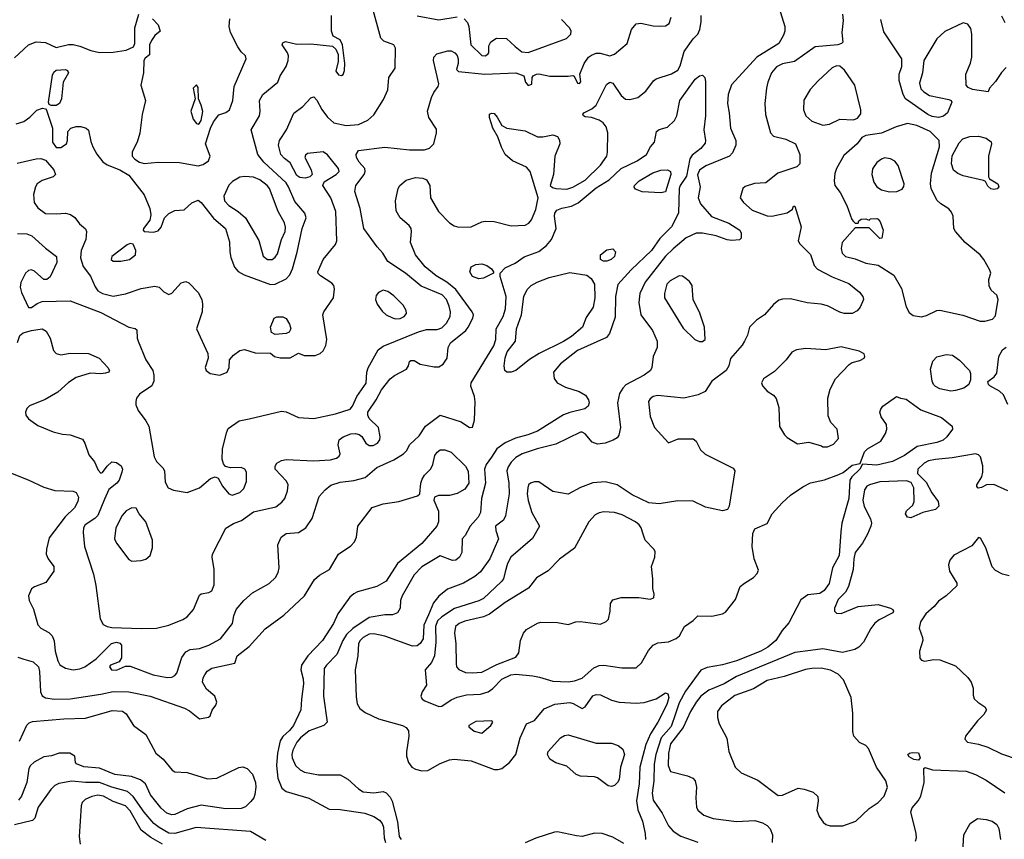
# Model space of a CAD drawing. Extents: x 1173029 to 1307123, y 522559 to 678521.
# Tile 585 of 623: x 1242798 to 1249182, y 623786 to 629099. Entities that reach past the tile are written whole.
import ezdxf

# ---------------------------------------------------------------- set-up
doc = ezdxf.new("R2010")
doc.units = 0

msp = doc.modelspace()

# ---------------------------------------------------------------- linework, layer by layer
at = {"layer": '0CON10XD'}
for points in [[(1242765, 628852.5), (1242856, 628935), (1242905.4, 628954.6), (1242965, 628952.1), (1243035, 628918.7), (1243115, 628937.7), (1243145, 628937.1), (1243187.9, 628927.9), (1243259.9, 628899.9), (1243315, 628886.2), (1243405, 628888), (1243488.6, 628901.4), (1243536.7, 628923.3), (1243544.4, 628945.6), (1243544.7, 629045.3), (1243571.4, 629135)], [(1243257.5, 627437.5), (1243287.1, 627367.1), (1243305, 627341.4), (1243334.2, 627324.2), (1243405, 627306.2), (1243485, 627321.4), (1243585.5, 627355.5), (1243675, 627371.4), (1243703.3, 627365), (1243733.3, 627335), (1243765, 627316.7), (1243785, 627326.7), (1243845, 627394.2), (1243875, 627401.4), (1243895, 627392.5), (1243955, 627330), (1243978.8, 627285), (1243983.8, 627255), (1243981.2, 627205), (1243945.5, 627095), (1244018, 626935), (1244020, 626905), (1244000, 626845), (1244008, 626825), (1244033.8, 626805), (1244095, 626795.8), (1244143.3, 626815), (1244156, 626845), (1244158.8, 626895), (1244184, 626925), (1244225, 626955.7), (1244255, 626961.4), (1244325, 626939.2), (1244425, 626937.5), (1244450, 626915), (1244486.1, 626906.1), (1244552.3, 626907.7), (1244605, 626937.5), (1244642.3, 626922.3), (1244715, 626922), (1244746.7, 626935), (1244765, 626953.3), (1244783, 626987), (1244790.6, 627025), (1244764.4, 627185), (1244770.8, 627205), (1244832, 627295), (1244840, 627355), (1244836, 627375), (1244822.1, 627392.1), (1244748.9, 627438.9), (1244733.4, 627453.4), (1244730.8, 627465), (1244766.7, 627545), (1244845, 627641.4), (1244855.5, 627665), (1244847.7, 627855), (1244816.5, 627945), (1244763.8, 628025), (1244773.1, 628046.9), (1244851.2, 628095), (1244869.2, 628115), (1244865, 628133.3), (1244811.1, 628201.1), (1244795, 628222), (1244765, 628241.4), (1244665, 628232.5), (1244650.3, 628219.7), (1244647.5, 628205), (1244688, 628125), (1244693.8, 628095), (1244680, 628080), (1244648.7, 628071.3), (1244615, 628075.5), (1244595, 628089.5), (1244552.1, 628172.1), (1244515, 628198.9), (1244491.8, 628225), (1244476.8, 628285), (1244482.1, 628315), (1244529.1, 628385), (1244576.4, 628493.6), (1244634.8, 628535.2), (1244685, 628592.5), (1244705, 628598), (1244725, 628577.5), (1244757.8, 628517.8), (1244795, 628466.2), (1244835, 628430), (1244915, 628412.2), (1244995, 628420), (1245055, 628447.8), (1245095, 628482.5), (1245157.4, 628582.6), (1245184.1, 628644.1), (1245191.2, 628725), (1245233.3, 628785), (1245233.8, 628915), (1245225, 628936), (1245160, 628960), (1245139.2, 628979.2), (1245083.5, 629185)], [(1248133.5, 629135), (1248136.7, 629093.3), (1248128.5, 629015), (1248135, 628953.3), (1248126.5, 628943.5), (1248103.4, 628936.6), (1247955, 628922.9), (1247821.3, 628828.7), (1247745, 628812.9), (1247705, 628793.8), (1247672.7, 628755), (1247649.1, 628695), (1247639.5, 628655), (1247630.5, 628555), (1247633.7, 628483.7), (1247666.2, 628365), (1247685, 628343.3), (1247765.5, 628325.5), (1247828, 628295), (1247856, 628225), (1247856.2, 628165), (1247835.9, 628144.1), (1247713.3, 628105), (1247635, 628041.2), (1247562.3, 628037.7), (1247502.3, 628017.7), (1247486.2, 628003.8), (1247469.2, 627945), (1247491.9, 627915), (1247548, 627865), (1247645, 627827.1), (1247675, 627825.7), (1247773.9, 627846.1), (1247808.3, 627871.7), (1247815, 627890), (1247825, 627890), (1247865.7, 627755.7), (1247846, 627665), (1247856.2, 627645), (1247925, 627578), (1247948.6, 627505), (1247971.5, 627481.5), (1248065, 627431.3), (1248175, 627388.5), (1248242.7, 627332.7), (1248263.8, 627305), (1248268.8, 627285), (1248248, 627235), (1248228.7, 627211.3), (1248195.5, 627194.5), (1248144.3, 627194.3), (1248115, 627202.5), (1248035, 627244.6), (1247995, 627254.6), (1247905, 627264), (1247795, 627289.5), (1247745, 627288.1), (1247719.4, 627280.6), (1247685, 627251.9), (1247627.5, 627185), (1247575, 627150.8), (1247530, 627105), (1247518, 627055), (1247498, 627015), (1247481.7, 626988.3), (1247406.4, 626903.6), (1247396, 626855), (1247378, 626825), (1247285.7, 626755), (1247241.8, 626688.2), (1247196.8, 626666.8), (1247105, 626646.7), (1246935, 626662.2), (1246905, 626656.9), (1246885, 626642), (1246874.3, 626625), (1246885, 626527.5), (1246914.4, 626455), (1247005, 626356.7), (1247068.3, 626381.7), (1247165, 626381.4), (1247185, 626366.2), (1247211.7, 626311.7), (1247243.1, 626283.1), (1247425, 626191.2), (1247433.9, 626173.9), (1247398.6, 625945), (1247386.9, 625923.1), (1247355, 625914.4), (1247245, 625940), (1247165, 625978.9), (1247065, 625980.7), (1246945, 625960), (1246878.3, 625968.3), (1246768.8, 626018.8), (1246673.1, 626083.1), (1246595, 626102.9), (1246514, 626096), (1246433.4, 626066.6), (1246355, 626023.1), (1246255, 626041.4), (1246165, 626102.5), (1246137, 626103), (1246110, 626095), (1246096.4, 626083.6), (1246092.5, 626065), (1246089.4, 626025), (1246095, 625982.5), (1246117.8, 625905), (1246169.2, 625815), (1246124, 625736), (1245982.9, 625615), (1245960.7, 625575), (1245945, 625520), (1245934.6, 625475), (1245923.1, 625456.9), (1245805, 625346.7), (1245775, 625331.3), (1245617.2, 625282.8), (1245535, 625228.8), (1245507.9, 625202.1), (1245493.2, 625165), (1245496.2, 625063.8), (1245486.8, 624975), (1245468.4, 624931.6), (1245428.1, 624885), (1245435.8, 624785), (1245407.3, 624742.7), (1245398.8, 624715), (1245408.8, 624695), (1245425, 624682.9), (1245515, 624648), (1245535, 624648.8), (1245595, 624691.2), (1245635, 624706.9), (1245695, 624721.8), (1245785, 624727.1), (1245835, 624743.3), (1245866.8, 624763.2), (1245924.5, 624825), (1245983, 624853), (1246015, 624857.4), (1246125, 624845.3), (1246168.1, 624838.1), (1246255, 624810.8), (1246355, 624807.3), (1246395, 624813.2), (1246445, 624831.8), (1246521.3, 624898.7), (1246555, 624913.8), (1246585, 624914.6), (1246702.4, 624897.6), (1246795, 624898), (1246830.6, 624929.4), (1246875, 625009.2), (1246905, 625044.4), (1246935, 625058.9), (1247005, 625065.5), (1247055, 625087.1), (1247075.7, 625105), (1247108, 625165), (1247165, 625204), (1247195, 625233.8), (1247285, 625232.5), (1247355, 625248.8), (1247375, 625259.5), (1247439.8, 625340.2), (1247468.8, 625425), (1247496.7, 625446.7), (1247556.2, 625483.8), (1247579.8, 625510.2), (1247589.3, 625530.7), (1247559.7, 625605), (1247547.5, 625685), (1247552, 625768), (1247565, 625798), (1247645.6, 625834.4), (1247678, 625895), (1247742, 625968), (1247795, 626016), (1247875, 626070), (1247925, 626096.5), (1248015.4, 626115.4), (1248109.5, 626150.5), (1248136.8, 626163.2), (1248195, 626211.8), (1248247.5, 626222.5), (1248275, 626297.1), (1248295, 626316.7), (1248382.4, 626367.6), (1248412.5, 626417.5), (1248420.5, 626445), (1248418.9, 626475), (1248384.4, 626525), (1248375.7, 626555), (1248380.8, 626575), (1248395, 626593.8), (1248483, 626657), (1248510, 626645), (1248545, 626640), (1248641.1, 626571.1), (1248775, 626521.2), (1248844.3, 626465), (1248845.8, 626445), (1248809.4, 626395), (1248785, 626373.8), (1248745, 626358), (1248617.1, 626332.9), (1248535, 626273.5), (1248458, 626235), (1248355, 626212.1), (1248262.5, 626217.5), (1248245.7, 626185), (1248193.3, 626136.7), (1248180.5, 626115), (1248173.5, 625995), (1248127.8, 625835), (1248121.6, 625778.4), (1248111.2, 625625), (1248068.4, 625545), (1248045.8, 625445), (1248015, 625398.8), (1247985, 625380.4), (1247908.9, 625371.1), (1247862.4, 625337.6), (1247785, 625190), (1247740.9, 625139.1), (1247700.5, 625075), (1247649.2, 625030.8), (1247603.7, 625006.3), (1247445, 624942.6), (1247355, 624917.1), (1247255, 624900.4), (1247215, 624881.9), (1247114.2, 624745.8), (1247075, 624670), (1247050.7, 624599.3)], [(1247719.7, 629179.7), (1247758.2, 629055), (1247758.8, 629025), (1247751.5, 628998.5), (1247720.6, 628945), (1247577.5, 628855), (1247413.1, 628676.9), (1247391.1, 628615), (1247386.9, 628555), (1247398.9, 628495), (1247406.7, 628395), (1247440.9, 628315), (1247441.5, 628285), (1247420.6, 628235), (1247400.8, 628215), (1247248, 628152), (1247205, 628122.7), (1247193.8, 628093.8), (1247210, 628015), (1247196.2, 627945), (1247212.2, 627905), (1247282.6, 627822.6), (1247395, 627779.4), (1247466.7, 627735), (1247476.1, 627716.1), (1247476.4, 627683.6), (1247465, 627671.2), (1247415, 627668), (1247385, 627672.5), (1247315, 627697.1), (1247225, 627715.6), (1247185, 627715.6), (1247119.2, 627685), (1247035, 627614.4), (1246985, 627566.2), (1246853.4, 627396.6), (1246819.6, 627325), (1246813.2, 627265), (1246824.6, 627185), (1246901.1, 627085), (1246931.4, 627015), (1246931.4, 626975), (1246906.2, 626915), (1246897.5, 626845), (1246888.6, 626825), (1246847.5, 626795), (1246728.8, 626731.2), (1246708.8, 626711.2), (1246687.5, 626675), (1246674.7, 626615), (1246693.6, 626456.4), (1246683.4, 626406.6), (1246671.5, 626388.5), (1246646.6, 626373.4), (1246593.3, 626355), (1246545, 626348.2), (1246509.8, 626359.8), (1246465.4, 626415.4), (1246445, 626425.7), (1246433.3, 626425), (1246275, 626348.2), (1246153.2, 626316.8), (1246056.1, 626283.9), (1246015, 626261.5), (1245985, 626230.5), (1245965, 626200), (1245956.8, 626175), (1245970.6, 626095), (1245971.2, 626025), (1245947.5, 625882.5), (1245935.6, 625854.4), (1245883.3, 625815), (1245885, 625787.5), (1245901.9, 625735), (1245846.1, 625603.9), (1245785, 625520.8), (1245749.8, 625490.2), (1245675, 625447.5), (1245571.7, 625408.3), (1245515, 625362.9), (1245480.3, 625319.7), (1245448.5, 625241.5)], [(1242775, 628423.5), (1242825, 628439.4), (1242865, 628467.5), (1242908.3, 628511.7), (1242945.8, 628525.8), (1242965, 628522), (1242973.1, 628513.1), (1243010.9, 628395), (1243010, 628305), (1243035, 628271.1), (1243065, 628270), (1243101.1, 628295), (1243108.6, 628315), (1243110.8, 628375), (1243130, 628395), (1243165, 628405.6), (1243195, 628405.6), (1243230, 628395), (1243245, 628383.3), (1243258.8, 628308.8), (1243272, 628275), (1243297.9, 628227.9), (1243338.3, 628178.3), (1243365, 628158), (1243446.6, 628126.6), (1243505, 628091.4), (1243605, 627963.8), (1243641.5, 627875), (1243649.1, 627835), (1243641.4, 627798.6), (1243601.2, 627745), (1243598.8, 627735), (1243605, 627726.7), (1243665, 627721.2), (1243695, 627730.5), (1243715.6, 627755), (1243738, 627815), (1243765, 627842), (1243805, 627861.2), (1243865, 627866.7), (1243915, 627911.4), (1243955, 627930), (1243975, 627913.1), (1244055, 627813.3), (1244132.2, 627745), (1244158.7, 627658.7), (1244160, 627595), (1244167.6, 627557.6), (1244191.4, 627495), (1244215, 627466), (1244253.8, 627445), (1244425, 627381.5), (1244455, 627384.5), (1244525, 627418.2), (1244548.7, 627445), (1244567.1, 627485), (1244597.4, 627592.6), (1244629.2, 627745), (1244656, 627815), (1244647.5, 627845), (1244581.1, 627921.1), (1244541.9, 628015), (1244525, 628041.3), (1244382.1, 628175), (1244341.5, 628225), (1244300, 628385), (1244353.6, 628475), (1244358.2, 628505), (1244353.1, 628575), (1244374.5, 628615), (1244472.5, 628695), (1244486.7, 628735), (1244525.5, 628795), (1244538.8, 628835), (1244540.5, 628865), (1244534.4, 628885), (1244500, 628935), (1244505, 628949.2), (1244521.7, 628958.3), (1244595, 628940), (1244685, 628942.7), (1244827, 628927), (1244848.7, 628908.7), (1244863.4, 628873.4), (1244862.4, 628827.6), (1244848, 628765), (1244865, 628742), (1244885, 628736.2), (1244895, 628743.3), (1244905, 628770), (1244905.6, 628815), (1244890.5, 628935), (1244875, 628968.8), (1244831.7, 628991.7), (1244820, 629025), (1244820, 629125)], [(1242783.2, 627713.2), (1242845, 627710.6), (1242877.7, 627697.7), (1242965, 627617.1), (1243036.9, 627565), (1243038.1, 627525), (1242995, 627431.2), (1242975, 627415.8), (1242955, 627415.7), (1242895, 627469.5), (1242875, 627478.2), (1242855, 627473.6), (1242836.2, 627455), (1242805.8, 627395), (1242802.2, 627365), (1242810.9, 627330.9), (1242855, 627233.3), (1242875, 627233.8), (1242911.1, 627258.9), (1242945, 627271.4), (1243125, 627276), (1243325, 627200.9), (1243505, 627106.2), (1243547, 627097), (1243558.3, 627088.3), (1243560, 627035), (1243566.7, 627015), (1243617.1, 626895), (1243661.4, 626825), (1243667.1, 626795), (1243667.1, 626755), (1243654.5, 626725.5), (1243575, 626671.4), (1243555.7, 626645), (1243550.6, 626625), (1243552.1, 626602.1), (1243565.8, 626565), (1243615, 626499.2), (1243635.5, 626465), (1243670, 626265), (1243685.7, 626235), (1243726, 626195), (1243738, 626175), (1243742.3, 626102.3), (1243760, 626065), (1243795, 626048.6), (1243885, 626034.5), (1243965, 626065.5), (1244035, 626125.8), (1244065, 626136.2), (1244085, 626127.5), (1244113.1, 626075), (1244154.2, 626025), (1244175, 626017.5), (1244225, 626034.2), (1244250.7, 626059.3), (1244268.9, 626105), (1244268.2, 626165), (1244257.8, 626185), (1244235, 626196.9), (1244165, 626194.3), (1244133, 626203), (1244119.7, 626219.7), (1244110.7, 626250.7), (1244113.5, 626315), (1244138.6, 626421.4), (1244150.6, 626449.4), (1244220.5, 626499.5), (1244285, 626511.5), (1244495, 626560.5), (1244525, 626556.5), (1244605, 626520.9), (1244705, 626514.5), (1244845, 626544.5), (1244940, 626575), (1244955, 626593.3), (1244983.3, 626656.7), (1245045, 626743.8), (1245049.4, 626815), (1245057.2, 626842.8), (1245121.8, 626958.2), (1245155, 626982.8), (1245385, 627075.3), (1245435, 627091.4), (1245505, 627091.1), (1245535, 627101.4), (1245565, 627131.5), (1245590, 627175), (1245592.4, 627205), (1245583.1, 627243.1), (1245565, 627286.2), (1245537.8, 627315), (1245400.7, 627370.7), (1245300.6, 627455), (1245185, 627531.2), (1245152.9, 627585), (1245116.2, 627626.2), (1245030.5, 627745), (1245005.3, 627875.3), (1244970.9, 627985), (1244977.3, 628025), (1245031.1, 628095), (1245037.8, 628115), (1245035.4, 628135.4), (1244999.4, 628175), (1244981.9, 628205), (1244979.4, 628225), (1244995, 628250), (1245166.6, 628273.4), (1245325, 628255.8), (1245423.8, 628256.2), (1245455, 628267.1), (1245484, 628295), (1245500.6, 628365), (1245499.7, 628389.7), (1245451.4, 628465), (1245442.5, 628505), (1245469.2, 628595), (1245483, 628627), (1245511.2, 628665), (1245516.1, 628683.9), (1245480.6, 628835), (1245482.9, 628855), (1245503.3, 628876.7), (1245575, 628896), (1245596.4, 628896.4), (1245620, 628885), (1245635, 628866.7), (1245641.6, 628845), (1245641.8, 628815), (1245631.2, 628775), (1245642.9, 628762.9), (1245815, 628745.8), (1246015, 628754.5), (1246067.5, 628735), (1246076.7, 628695), (1246095, 628673.3), (1246118.3, 628681.7), (1246120, 628725), (1246127.5, 628735), (1246150, 628745), (1246165, 628747.5), (1246235, 628732.2), (1246355, 628733.8), (1246385, 628737.5), (1246393, 628733), (1246415, 628687.5), (1246427.5, 628685), (1246435.8, 628695.8), (1246430, 628745), (1246457.8, 628815), (1246486.5, 628855), (1246505, 628870), (1246535, 628881.5), (1246561.2, 628881.2), (1246625, 628865.5), (1246655.6, 628875), (1246737.8, 628945), (1246765.7, 629035), (1246795, 629072), (1246825, 629075.8), (1246905, 629058.6), (1246955, 629057.5), (1246985, 629060), (1247010, 629075), (1247023.1, 629115)], [(1242783.7, 627006.3), (1242798.9, 627051.1), (1242820.9, 627069.1), (1242875, 627084.4), (1242945, 627094.3), (1242970.7, 627080.7), (1242995.5, 627035.5), (1243018, 626955), (1243035, 626934.2), (1243065, 626927.5), (1243125, 626937.5), (1243245, 626935.8), (1243314.1, 626904.1), (1243368.8, 626845), (1243380, 626825), (1243375.8, 626814.2), (1243355, 626808), (1243325, 626802.5), (1243255, 626807.5), (1243165, 626780.6), (1243115, 626748.1), (1243045, 626685.5), (1242963.6, 626636.4), (1242861.2, 626595), (1242845, 626578.8), (1242835.6, 626555), (1242838.1, 626535), (1242855, 626511.4), (1242915, 626468.6), (1243015, 626426.5), (1243075, 626411.5), (1243125, 626407.3), (1243205, 626380), (1243221.4, 626355), (1243247.5, 626277.5), (1243283.9, 626233.9), (1243308, 626178), (1243325, 626160), (1243335, 626163.8), (1243364.5, 626205.5), (1243395, 626232), (1243425, 626228), (1243456.9, 626206.9), (1243464.2, 626185), (1243461.4, 626165), (1243442.9, 626115), (1243428, 626095), (1243375.5, 626054.5), (1243348.2, 625991.8), (1243304.3, 625885.7), (1243285.2, 625864.8), (1243223.2, 625825), (1243212.7, 625805), (1243209.2, 625775), (1243218.6, 625685), (1243275.8, 625505), (1243291.7, 625431.7), (1243320.9, 625215), (1243339.6, 625179.6), (1243365.8, 625165.8), (1243395, 625159.2), (1243585, 625152.8), (1243685.6, 625154.4), (1243766.2, 625175), (1243855, 625210.4), (1243885, 625229.1), (1243925.4, 625275), (1243965, 625369.2), (1243975, 625378), (1244025, 625386.2), (1244045, 625396.7), (1244058.8, 625435), (1244059.5, 625535), (1244045.8, 625615), (1244048, 625635), (1244135, 625803.3), (1244185, 625834.3), (1244236.4, 625853.6), (1244315, 625908.2), (1244457.9, 625942.1), (1244498.7, 625971.3), (1244517.3, 625995), (1244534.5, 626045), (1244539.1, 626085), (1244528.7, 626108.7), (1244455.6, 626185), (1244454.3, 626205), (1244466, 626225), (1244495, 626241.9), (1244525, 626247.5), (1244705, 626240.4), (1244813.6, 626246.4), (1244853, 626257), (1244870.5, 626269.5), (1244876.2, 626285), (1244862.4, 626342.4), (1244869.4, 626375), (1244894.7, 626395.3), (1244944.8, 626415.2), (1244975, 626417.3), (1244999.8, 626409.8), (1245016.3, 626396.3), (1245043.1, 626355), (1245065, 626338.9), (1245090.6, 626339.4), (1245118.6, 626355), (1245132.2, 626375), (1245135.5, 626395), (1245123.6, 626455), (1245064.3, 626514.3), (1245055.3, 626535), (1245056.3, 626555), (1245110.5, 626635), (1245145, 626699.6), (1245199.8, 626770.2), (1245227.3, 626792.7), (1245305.5, 626834.5), (1245318.8, 626855), (1245326.4, 626883.6), (1245335, 626890), (1245355, 626888.8), (1245395.8, 626865.8), (1245485, 626848.6), (1245515, 626849.2), (1245544.5, 626865.5), (1245570.8, 626905), (1245575.6, 626974.4), (1245590.6, 627005), (1245690.6, 627085), (1245706.7, 627105), (1245735.7, 627165), (1245740, 627185), (1245731.9, 627205), (1245625, 627349.2), (1245568, 627398), (1245498.2, 627438.2), (1245427.4, 627497.4), (1245365.4, 627575), (1245332.1, 627655), (1245339.6, 627725), (1245336.4, 627745), (1245322.5, 627765), (1245265.5, 627815), (1245239.7, 627859.7), (1245235.8, 627925.8), (1245251.9, 628005), (1245263.1, 628025), (1245305, 628058.8), (1245365.5, 628075.5), (1245412.1, 628072.1), (1245435, 628060.8), (1245456.7, 628025), (1245462.5, 627945), (1245512.7, 627855), (1245585, 627783.1), (1245615, 627763.1), (1245645, 627754.4), (1245725, 627755.7), (1245795, 627788.6), (1245817, 627793), (1245875, 627790), (1245985, 627761.8), (1246075, 627766.4), (1246099.1, 627780.9), (1246117.4, 627802.6), (1246145, 627868), (1246158.9, 627945), (1246107.3, 628115), (1246083.4, 628143.4), (1245993.8, 628183.8), (1245946.5, 628225), (1245921.7, 628271.7), (1245899.1, 628339.1), (1245866, 628395), (1245843.3, 628465), (1245845, 628487.5), (1245857, 628493), (1245875, 628490), (1245895, 628466.7), (1245924.1, 628414.1), (1245955.6, 628395.6), (1246075, 628378), (1246155, 628338.8), (1246190.9, 628339.1), (1246255, 628352.3), (1246285, 628341.1), (1246298.6, 628318.6), (1246300.5, 628295), (1246268.6, 628215), (1246258.7, 628095), (1246238.6, 628025), (1246252, 628012), (1246273.8, 628005), (1246345, 628000.8), (1246385, 628013.2), (1246465, 628059.5), (1246563.6, 628155), (1246604.5, 628215), (1246609.8, 628240.2), (1246611.5, 628365), (1246600, 628405), (1246580.4, 628430.4), (1246555, 628448.5), (1246505, 628465.8), (1246465, 628468.8), (1246453.3, 628475), (1246450, 628485), (1246456.7, 628495), (1246508.6, 628521.4), (1246536.9, 628545), (1246602.1, 628677.9), (1246625, 628692.9), (1246645, 628687.1), (1246697.4, 628607.4), (1246725, 628582.9), (1246755, 628580.6), (1246805, 628595.5), (1246858.1, 628635), (1246908, 628702), (1246924.6, 628715.4), (1247025, 628748.9), (1247065, 628772.5), (1247079.5, 628800.5), (1247107.3, 628892.7), (1247165.2, 628974.8), (1247194.6, 629005), (1247208.9, 629035), (1247217.3, 629085), (1247215.6, 629125)], [(1243660, 629105), (1243696, 629065), (1243710, 629025), (1243675, 628995.7), (1243652.5, 628965), (1243640.6, 628935), (1243638.8, 628871.2), (1243610.8, 628849.2), (1243604, 628835), (1243600, 628755), (1243584.6, 628675), (1243614.3, 628575), (1243591.8, 628485), (1243576.4, 628363.6), (1243560.4, 628305), (1243528.3, 628241.7), (1243527.7, 628215), (1243543.8, 628195), (1243574.8, 628174.8), (1243605, 628166.1), (1243695, 628174.7), (1243835, 628172.7), (1243955, 628152.5), (1243988.7, 628161.3), (1244021.5, 628185), (1244033.8, 628215), (1244003.5, 628295), (1244035.2, 628395), (1244055, 628437.8), (1244088.5, 628481.5), (1244135, 628497.5), (1244157.5, 628515), (1244180.9, 628575), (1244189.2, 628665), (1244266.7, 628845), (1244263.3, 628865), (1244235, 628890), (1244212.2, 628922.2), (1244164.4, 629015), (1244155.5, 629055.5), (1244160.9, 629105)], [(1245375, 629123.4), (1245515, 629097.5), (1245635, 629118.2)], [(1245680, 629105), (1245701.2, 629081.2), (1245710, 629055), (1245722.9, 628935), (1245795, 628866), (1245815.5, 628864.5), (1245833.3, 628875), (1245840, 628885), (1245840.7, 628929.3), (1245852.5, 628955), (1245890.7, 628979.3), (1245955, 628978), (1246010, 628925), (1246055, 628890.4), (1246095, 628886), (1246343.5, 628976.5), (1246371.9, 629005), (1246373.3, 629025), (1246365.6, 629045), (1246310.4, 629100.4)], [(1249195, 628788.2), (1249165, 628756.5), (1249125, 628698.1), (1249086.2, 628655), (1249078.3, 628631.7), (1248976.4, 628646.4), (1248948.3, 628658.3), (1248935.5, 628675.5), (1248932.7, 628745), (1248963.7, 628816.3), (1248972.4, 628855), (1248972, 629005), (1248965, 629041.9), (1248945, 629069.3), (1248915, 629079.5), (1248797.4, 629022.6), (1248745.5, 628974.5), (1248660.9, 628835), (1248651.9, 628755), (1248632.3, 628687.7), (1248641.1, 628651.1), (1248660.6, 628630.6), (1248697.6, 628607.6), (1248822.1, 628582.1), (1248837.1, 628575), (1248841.4, 628565), (1248814.3, 628495), (1248787.5, 628472.5), (1248755.3, 628464.7), (1248715, 628472.2), (1248685.7, 628485), (1248542, 628585), (1248526.2, 628615), (1248500, 628705), (1248501.2, 628745), (1248516.7, 628795), (1248517.5, 628845), (1248400.4, 629020.4), (1248381.1, 629101.1)], [(1249164.1, 629124.1), (1249185, 629080)], [(1243002.2, 628542.2), (1242990, 628550), (1242985.6, 628565), (1243010.9, 628739.1), (1243020.2, 628759.8), (1243035, 628771.1), (1243095.7, 628775.7), (1243108.6, 628768.6), (1243113.8, 628755), (1243079.2, 628695), (1243070, 628585), (1243055.3, 628555), (1243035, 628543.2), (1243002.2, 628542.2)], [(1248005, 628414.6), (1248048.2, 628421.8), (1248115, 628454), (1248205, 628449.2), (1248230.3, 628459.7), (1248252.3, 628487.7), (1248252, 628515), (1248212.3, 628675), (1248145, 628771.8), (1248115, 628796.7), (1248095, 628798.9), (1248065, 628786.2), (1247975, 628703.6), (1247923.4, 628646.6), (1247883, 628577), (1247880.5, 628515), (1247895.6, 628475), (1247935, 628440.9), (1248005, 628414.6)], [(1242685, 626183.8), (1242852.9, 626117.1), (1242955, 626069.6), (1243025, 626046.4), (1243145, 626044), (1243165, 626033.8), (1243180, 626005), (1243175.8, 625975), (1243152.5, 625935), (1243093, 625877), (1242989.7, 625740.3), (1242972, 625668), (1242970.5, 625635), (1242982.2, 625605), (1243020, 625555), (1243020, 625525), (1242968.1, 625451.9), (1242895, 625423.3), (1242875, 625409.4), (1242856.1, 625365), (1242859.6, 625335), (1242888.8, 625278.8), (1242915, 625177.5), (1242934.7, 625154.7), (1242986.6, 625126.6), (1243009.4, 625105), (1243022.2, 625072.2), (1243028.2, 625005), (1243045, 624943.3), (1243057.9, 624917.9), (1243095, 624895.6), (1243145, 624884.6), (1243188.3, 624891.7), (1243221.2, 624905), (1243294.5, 624955.5), (1243393.3, 625055), (1243425, 625063.5), (1243447.9, 625057.9), (1243459.2, 625045), (1243458.3, 624961.7), (1243443.1, 624936.9), (1243386, 624915), (1243381.4, 624905), (1243394.2, 624885), (1243425, 624882.5), (1243485, 624908), (1243515, 624908.9), (1243663.4, 624853.4), (1243755, 624836), (1243785, 624837.9), (1243805, 624847.8), (1243816.9, 624863.1), (1243849.6, 624965), (1243875, 625002.2), (1243904.1, 625015.9), (1243965, 625023.5), (1244025.2, 625044.8), (1244100.8, 625085), (1244178, 625185), (1244186.9, 625235), (1244201.5, 625275), (1244250.6, 625335), (1244308.1, 625385), (1244415, 625445.5), (1244457.7, 625482.3), (1244474.1, 625515.9), (1244480, 625545), (1244471.5, 625695), (1244493.3, 625745), (1244525, 625768.9), (1244605, 625774.4), (1244653.8, 625806.2), (1244694.5, 625865.5), (1244740.9, 626009.1), (1244778.1, 626051.9), (1244815, 626081.1), (1244875, 626102.3), (1244965, 626112.5), (1245038.9, 626131.1), (1245113.9, 626196.1), (1245225, 626246.1), (1245287.1, 626285), (1245306.9, 626305), (1245327.5, 626345), (1245387.9, 626402.1), (1245430, 626465), (1245525, 626535.5), (1245661.3, 626491.3), (1245715, 626456.2), (1245735, 626457.5), (1245746.8, 626503.2), (1245752, 626622), (1245747.6, 626657.6), (1245724, 626724), (1245725.4, 626745), (1245872.3, 626985), (1245884.6, 627025), (1245888.2, 627095), (1245933.9, 627176.1), (1245948.2, 627225), (1245951.3, 627305), (1245913.3, 627435), (1245913, 627457), (1245945, 627491.2), (1246010.3, 627519.7), (1246068.7, 627561.3), (1246165, 627595.6), (1246214.4, 627635), (1246246.5, 627673.5), (1246276.5, 627745), (1246265.5, 627825), (1246267.8, 627845), (1246280.8, 627865), (1246312.2, 627877.8), (1246375, 627890.4), (1246418.7, 627911.3), (1246535, 628009.7), (1246619.7, 628060.3), (1246697.9, 628135), (1246802.2, 628185), (1246861.4, 628225), (1246888, 628275), (1246913.3, 628305), (1246927.5, 628375), (1246945, 628388), (1246998.3, 628401.7), (1247044.5, 628445.5), (1247058.1, 628475), (1247078.5, 628575), (1247177.1, 628712.9), (1247205, 628736), (1247225, 628740), (1247240, 628725), (1247245.8, 628695.8), (1247244.8, 628475), (1247233.3, 628385), (1247245.5, 628315), (1247242.4, 628297.6), (1247215, 628264.5), (1247159.3, 628220.7), (1247143.1, 628196.9), (1247121, 628085), (1247080.4, 628025), (1247073.7, 628005), (1247068.9, 627845), (1247025, 627755.5), (1246948.8, 627681.2), (1246895, 627602.9), (1246762.1, 627477.9), (1246677.4, 627382.6), (1246661.3, 627305), (1246658.5, 627171.5), (1246622.5, 627065), (1246601.9, 627038.1), (1246415.5, 626954.5), (1246305, 626867.5), (1246258.6, 626815), (1246262.7, 626772.7), (1246283.3, 626745), (1246338, 626718), (1246425, 626690), (1246466.9, 626665), (1246486.9, 626635), (1246490, 626615), (1246485, 626593.8), (1246463.3, 626576.7), (1246365, 626553.6), (1246325, 626537.1), (1246155, 626432.2), (1246092.4, 626407.6), (1246013, 626387), (1245945, 626356.2), (1245891.7, 626318.3), (1245856.3, 626263.7), (1245823.1, 626215), (1245812.7, 626185), (1245818.2, 626095), (1245793.4, 625995), (1245785.4, 625905), (1245770, 625875), (1245718.1, 625815), (1245686.2, 625755), (1245666.4, 625733.6), (1245664.4, 625645), (1245650.6, 625615), (1245625, 625596.7), (1245605, 625593.5), (1245525, 625624.4), (1245405, 625553.3), (1245355, 625500), (1245278.8, 625365), (1245266.5, 625335), (1245265.6, 625284.4), (1245248, 625255), (1245215, 625242.2), (1245165, 625242.1), (1245065, 625224.7), (1244957.5, 625152.5), (1244916.9, 625113.1), (1244892.6, 625075), (1244854.7, 624985.3), (1244786.7, 624915), (1244773.2, 624893.2), (1244768.5, 624715), (1244790.8, 624545), (1244771.2, 624525), (1244675, 624488.9), (1244619.6, 624445), (1244594.6, 624415), (1244570, 624365), (1244562.7, 624335), (1244565.5, 624315), (1244585.7, 624265), (1244616.2, 624236.2), (1244645, 624221.8), (1244735, 624203.8), (1244875, 624204.3), (1244926.1, 624176.1), (1244995, 624113.8), (1245025, 624094.2), (1245095, 624087.1), (1245155, 624095.7), (1245175, 624088.6), (1245200.4, 624060.4), (1245213.2, 624033.2), (1245248.6, 623898.6), (1245259.1, 623805), (1245272.2, 623785)], [(1243955, 628422.5), (1243965, 628427.5), (1243975.2, 628445), (1243985.2, 628504.8), (1243975.2, 628545.2), (1243956.9, 628585), (1243955, 628660), (1243945, 628676.7), (1243922.5, 628655), (1243936.7, 628585), (1243907.9, 628505), (1243923.9, 628455), (1243945, 628426.5), (1243955, 628422.5)], [(1249055, 627144.2), (1249105, 627158), (1249125, 627178.8), (1249143.1, 627285), (1249134.4, 627314.4), (1249096.6, 627346.6), (1249083.2, 627373.2), (1249082.5, 627415), (1249094, 627455), (1249089.2, 627475), (1249048.6, 627545), (1249025, 627574), (1248929.2, 627655), (1248865.5, 627725.5), (1248855.6, 627745.6), (1248850, 627825), (1248840.3, 627850.3), (1248822.4, 627872.4), (1248770.8, 627905), (1248745, 627928.9), (1248707.8, 628005), (1248704.1, 628035), (1248710.5, 628105), (1248761.2, 628275), (1248760.4, 628315), (1248701.5, 628375), (1248615, 628413.2), (1248555, 628426.8), (1248482, 628405), (1248385, 628363.2), (1248285, 628347.8), (1248258, 628335), (1248228.1, 628295), (1248141.9, 628218.1), (1248093.1, 628135), (1248082.7, 628102.7), (1248080, 628055), (1248084, 628025), (1248118.3, 627978.3), (1248161.9, 627895), (1248194.2, 627804.2), (1248205, 627790), (1248215, 627780), (1248235, 627780), (1248240, 627795), (1248253, 627807), (1248285, 627807.5), (1248305, 627800), (1248315, 627807.5), (1248355, 627810), (1248365, 627806.7), (1248377.7, 627787.7), (1248396.2, 627735), (1248387, 627683), (1248375, 627680), (1248305, 627750), (1248215, 627750), (1248130, 627655), (1248123.8, 627615), (1248130, 627585), (1248152.5, 627565), (1248215, 627549.4), (1248285, 627521.1), (1248365, 627508.6), (1248465, 627443.8), (1248515, 627356.7), (1248545, 627238), (1248565, 627202), (1248592.1, 627182.1), (1248645, 627173.3), (1248677.8, 627182.2), (1248745, 627214.4), (1248765, 627216.5), (1248913.6, 627183.6), (1249025, 627144.2), (1249055, 627144.2)], [(1249115, 627997.5), (1249095, 628002.5), (1249075, 628020), (1249060, 628050), (1249047.5, 628057.5), (1248915, 628087.1), (1248881.5, 628101.5), (1248853.4, 628123.4), (1248840.7, 628165), (1248843.8, 628216.2), (1248889.1, 628300.9), (1248913.6, 628326.4), (1248959.2, 628340.8), (1249015, 628343.9), (1249065, 628330), (1249096.3, 628306.3), (1249098.9, 628295), (1249080.7, 628215), (1249080.5, 628080.5), (1249086.7, 628066.7), (1249139.2, 628035), (1249146, 628015), (1249135, 628002.5), (1249115, 627997.5)], [(1242781.9, 628168.1), (1242905, 628196.5), (1242935, 628198.2), (1242965, 628187.3), (1243020, 628125), (1243030, 628095), (1243015, 628080.6), (1242942.9, 628057.1), (1242912.1, 628035), (1242900.4, 628015), (1242887.8, 627965), (1242892.2, 627915), (1242915, 627879.6), (1242965, 627843.5), (1243035, 627840.5), (1243095, 627845.7), (1243126.8, 627836.8), (1243156.6, 627816.6), (1243185.6, 627775.6), (1243224.1, 627744.1), (1243231.2, 627725), (1243227.1, 627675), (1243197.3, 627602.7), (1243193.2, 627555), (1243209.9, 627499.9), (1243257.5, 627437.5)], [(1248436.9, 627983.1), (1248485, 627984.3), (1248519.1, 628000.9), (1248531.7, 628018.3), (1248532, 628035), (1248493.6, 628153.6), (1248471.7, 628181.7), (1248445, 628196), (1248405, 628202.9), (1248385, 628195.6), (1248355, 628172.5), (1248328.6, 628131.4), (1248322.5, 628095), (1248335.6, 628045), (1248355.4, 628015.4), (1248385.4, 627995.4), (1248436.9, 627983.1)], [(1246955, 627977.5), (1246833.6, 627983.6), (1246790.5, 628000.5), (1246783, 628013), (1246784.2, 628025), (1246814, 628055), (1246902.7, 628107.3), (1246955, 628122.7), (1246997.5, 628125), (1247017.1, 628115), (1247020.9, 628095), (1246985, 627984), (1246955, 627977.5)], [(1244405, 627543.6), (1244435, 627544.5), (1244455, 627558.9), (1244469.2, 627580.8), (1244495.7, 627674.3), (1244518.6, 627725), (1244522.5, 627755), (1244515, 627782.5), (1244474.6, 627855), (1244417.7, 628005), (1244403.8, 628025), (1244355, 628060.9), (1244315, 628078.7), (1244257.1, 628082.9), (1244225, 628077.2), (1244179, 628051), (1244154.4, 628025.6), (1244122.7, 627955), (1244125.3, 627925.3), (1244153.6, 627895), (1244215.2, 627855.2), (1244261.8, 627815), (1244348, 627668), (1244376.5, 627566.5), (1244405, 627543.6)], [(1243403.2, 627533.2), (1243455, 627534.5), (1243511.2, 627545), (1243548.1, 627575), (1243552.1, 627602.1), (1243534.2, 627644.2), (1243515, 627649.2), (1243495, 627640), (1243396.2, 627565), (1243391.2, 627545), (1243403.2, 627533.2)], [(1246584.4, 627534.4), (1246563.3, 627545), (1246564, 627575), (1246605, 627607.1), (1246645, 627613.8), (1246662, 627595), (1246654.2, 627565), (1246633.8, 627545), (1246605, 627534.4), (1246584.4, 627534.4)], [(1245775, 627420), (1245733.8, 627435), (1245715.8, 627465), (1245725, 627496.2), (1245755, 627512), (1245795, 627516), (1245827.5, 627505), (1245856.7, 627485), (1245870, 627465), (1245870, 627455), (1245805, 627423.8), (1245775, 627420)], [(1245985, 626813.8), (1245957.5, 626815), (1245944.2, 626825), (1245940.4, 626855), (1245945, 626908), (1245958.4, 626945), (1246012.2, 627015), (1246018.6, 627095), (1246050.8, 627185), (1246065.9, 627305), (1246089.3, 627350.7), (1246115, 627375.5), (1246152.9, 627397.1), (1246232.1, 627427.9), (1246365, 627461.1), (1246475, 627442.5), (1246502.4, 627422.4), (1246524.5, 627384.5), (1246526.4, 627295), (1246515.7, 627235), (1246471.7, 627168.3), (1246447.5, 627105), (1246375.2, 627044.8), (1246325, 627012.2), (1246165.6, 626935), (1246104.3, 626895.7), (1246015, 626825.4), (1245985, 626813.8)], [(1247205, 627012.5), (1247225, 627013.8), (1247243, 627027), (1247238.5, 627105), (1247205, 627203.8), (1247163.8, 627283.8), (1247158.1, 627375), (1247141.5, 627401.5), (1247119.8, 627419.8), (1247095, 627435.6), (1247075, 627437.8), (1247015, 627406.5), (1246995, 627385.7), (1246978.1, 627325), (1246978.6, 627295), (1247099.1, 627099.1), (1247175, 627025.7), (1247205, 627012.5)], [(1245235, 627160), (1245265, 627162.1), (1245290.8, 627175), (1245305.6, 627195), (1245304.3, 627215), (1245285, 627247.5), (1245225, 627310), (1245185, 627338.1), (1245155, 627345.7), (1245125, 627330), (1245109.1, 627310.9), (1245104.4, 627285), (1245115.6, 627255), (1245149.1, 627209.1), (1245175, 627185.7), (1245215, 627165.5), (1245235, 627160)], [(1244455, 627057.5), (1244431.7, 627071.7), (1244423.8, 627105), (1244447.5, 627165), (1244466.4, 627173.6), (1244505, 627173.8), (1244525, 627162.5), (1244548, 627125), (1244556, 627095), (1244545.7, 627074.3), (1244525, 627063.8), (1244455, 627057.5)], [(1248035, 626330), (1248075, 626346.7), (1248106.2, 626385), (1248098, 626445), (1248057, 626487), (1248040.7, 626530.7), (1248038.9, 626645), (1248053.8, 626705), (1248088.1, 626771.9), (1248176.1, 626863.9), (1248195, 626876.9), (1248245, 626890), (1248272.5, 626905), (1248277.5, 626915), (1248273.6, 626933.6), (1248241.2, 626951.2), (1248125, 626977.5), (1248025, 626959.5), (1247895, 626966.9), (1247835, 626958), (1247805, 626943.8), (1247767.1, 626895), (1247692.4, 626817.6), (1247619.8, 626770.2), (1247608.5, 626745), (1247614.6, 626725), (1247645, 626691.1), (1247685.3, 626665.3), (1247702.8, 626642.8), (1247720, 626585), (1247725, 626462.5), (1247757.4, 626407.4), (1247775, 626390), (1247840.7, 626350.7), (1247915, 626360), (1247997, 626337), (1248005, 626330), (1248035, 626330)], [(1249205.7, 626605), (1249176.8, 626666.8), (1249150.4, 626690.4), (1249089.2, 626725), (1249079.2, 626735), (1249075.8, 626754.2), (1249116, 626784), (1249133.3, 626806.7), (1249146.6, 626915), (1249170.1, 626959.9), (1249193.2, 626976.8)], [(1248835, 626692), (1248765, 626707.2), (1248735, 626721.5), (1248722.9, 626735), (1248714.6, 626755), (1248704.4, 626834.4), (1248718.1, 626885), (1248745, 626914.3), (1248805, 626929.1), (1248845.3, 626925.3), (1248892, 626892), (1248955.8, 626825), (1248962.5, 626805), (1248962.5, 626765), (1248952.5, 626735), (1248919.5, 626710.5), (1248865, 626694.6), (1248835, 626692)], [(1242786.6, 624966.6), (1242824.7, 624954.7), (1242885, 624936), (1242919.2, 624905), (1242927.7, 624875), (1242932.3, 624742.3), (1242945, 624715.8), (1242965, 624703.5), (1243024.7, 624694.7), (1243125, 624697.5), (1243325, 624726.9), (1243405, 624744.7), (1243505, 624743.1), (1243645, 624713.8), (1243866, 624636), (1243899.8, 624619.8), (1243965, 624568), (1244021.7, 624578.3), (1244033, 624587), (1244046.4, 624623.6), (1244070, 624655), (1244076.7, 624675), (1244063.3, 624715), (1244010.3, 624760.3), (1243984, 624805), (1243987.7, 624832.3), (1243997.7, 624852.3), (1244014.3, 624875.7), (1244044.5, 624895.5), (1244193, 624927), (1244208, 624975), (1244285, 625035.5), (1244389.3, 625150.7), (1244510.2, 625239.8), (1244644, 625365), (1244709.2, 625470.8), (1244741.6, 625498.4), (1244807.7, 625535), (1244865.2, 625634.8), (1244945, 625689.6), (1244969.5, 625715), (1244982.1, 625745), (1244990.9, 625815), (1245082.6, 625937.4), (1245155, 625961.8), (1245255.7, 625975.7), (1245376.9, 626013.1), (1245393.3, 626025), (1245400, 626095), (1245408.3, 626121.7), (1245423.2, 626146.8), (1245463.2, 626186.8), (1245477.1, 626215), (1245490.9, 626275), (1245505, 626296.5), (1245525, 626310.9), (1245555, 626310.5), (1245596, 626295), (1245688.1, 626205), (1245705, 626172.5), (1245710.4, 626095), (1245684, 626056), (1245635, 626028.1), (1245585.8, 626015.8), (1245514.2, 626015.8), (1245486.7, 626005), (1245484, 625985), (1245513.3, 625913.3), (1245512.7, 625845), (1245503.1, 625815), (1245405, 625704.5), (1245247.5, 625575), (1245175, 625458.9), (1245114.2, 625425.8), (1244989.2, 625390.8), (1244965, 625378.5), (1244939.4, 625355), (1244861.4, 625248.6), (1244832.2, 625185), (1244762.5, 625075), (1244666.4, 624975), (1244624.5, 624915), (1244621.5, 624885), (1244637, 624827), (1244639.2, 624795), (1244624.6, 624695), (1244621.8, 624625), (1244574, 624525), (1244547.9, 624492.1), (1244505, 624453.1), (1244487.5, 624425), (1244469.5, 624345), (1244463, 624265), (1244472.5, 624182.5), (1244498.3, 624118.3), (1244525, 624095.4), (1244598.8, 624075), (1244673.5, 624053.5), (1244805, 623981.9), (1244875, 623979.5), (1245035, 623956.1), (1245095, 623934.5), (1245130.8, 623910.8), (1245149.1, 623889.1), (1245157.8, 623865), (1245161.6, 623795), (1245169.4, 623765)], [(1249205, 626045.4), (1249115, 626086.7), (1249067.1, 626082.9), (1249035, 626066.7), (1249013, 626063), (1249003, 626073), (1249003.3, 626085), (1249035.8, 626135), (1249043.6, 626166.4), (1249043.6, 626206.4), (1249028.5, 626265), (1249015, 626278.9), (1248995, 626285.4), (1248845, 626259.2), (1248735, 626249.1), (1248690.9, 626239.1), (1248661.9, 626225), (1248621.5, 626185), (1248618.3, 626158.3), (1248675, 626100.8), (1248712.1, 626032.1), (1248753.3, 625975), (1248757.5, 625945), (1248735, 625923.8), (1248654.3, 625905.7), (1248575, 625870), (1248555, 625874), (1248541.4, 625895), (1248548, 625915), (1248588.7, 625951.3), (1248597.8, 625975), (1248595.6, 626065), (1248578.9, 626098.9), (1248548.9, 626108.9), (1248375, 626102.4), (1248307.5, 626085), (1248291.5, 626075), (1248275, 626051.4), (1248263.8, 625985), (1248273.2, 625943.2), (1248313.8, 625863.8), (1248320, 625835), (1248316.7, 625815), (1248295.9, 625764.1), (1248262, 625705), (1248214.5, 625645), (1248205.5, 625605), (1248202.2, 625535), (1248171.1, 625425), (1248151.5, 625388.5), (1248105, 625340), (1248082.2, 625285), (1248081.4, 625265), (1248095, 625252.2), (1248125, 625250), (1248235, 625295.8), (1248365, 625307.8), (1248445, 625284.2), (1248458.8, 625275), (1248463.8, 625265), (1248460, 625255), (1248371.7, 625208.3), (1248343.4, 625186.6), (1248316.3, 625153.7), (1248269.4, 625065), (1248238.1, 625031.9), (1248213.9, 625016.1), (1248133, 624997), (1248005, 625021.6), (1247925, 625009.2), (1247823.4, 624996.6), (1247445, 624841.1), (1247365, 624794.7), (1247266.7, 624753.3), (1247215, 624713.1), (1247183.3, 624675), (1247146.7, 624615), (1247099.3, 624510.7), (1247018.5, 624405), (1247004.1, 624345), (1247002.3, 624265), (1247017.5, 624225), (1247128.8, 624198.8), (1247162.3, 624182.3), (1247178.8, 624165), (1247187.1, 624125), (1247182.2, 624055), (1247187.1, 623995), (1247194.3, 623975), (1247235, 623943.3), (1247295, 623921.2), (1247445, 623901.8), (1247565, 623908.5), (1247615, 623892.5), (1247644.3, 623875), (1247663.3, 623853.3), (1247678.2, 623815), (1247677.7, 623765)], [(1243525, 625589.2), (1243585, 625594.3), (1243615, 625602.5), (1243644.2, 625625.8), (1243660, 625675), (1243660, 625725), (1243616.2, 625845), (1243573.3, 625895), (1243552.5, 625932.5), (1243525, 625934), (1243488, 625915), (1243462.9, 625885), (1243421.9, 625805), (1243413.5, 625735), (1243425.6, 625705), (1243505, 625600.8), (1243525, 625589.2)], [(1245735, 624864.6), (1245795, 624870.8), (1245891.2, 624918.8), (1246015, 624967.8), (1246034.7, 624995), (1246044.7, 625075), (1246065, 625122.5), (1246085, 625145.5), (1246155, 625187.1), (1246177, 625193), (1246285, 625192.5), (1246355, 625178.6), (1246404.7, 625195.3), (1246435, 625198.5), (1246565, 625180), (1246600.8, 625199.2), (1246615.7, 625214.3), (1246627.1, 625265), (1246628.8, 625315), (1246645, 625338), (1246697.3, 625352.7), (1246812.7, 625352.7), (1246885, 625342.5), (1246909.3, 625350.7), (1246912.5, 625375), (1246902.3, 625412.3), (1246904.2, 625474.2), (1246894.2, 625555), (1246916.2, 625615), (1246919.3, 625649.3), (1246912.5, 625665), (1246853.3, 625725), (1246840, 625765), (1246828.6, 625805), (1246815.7, 625825), (1246790.8, 625845), (1246705, 625890), (1246655, 625903.8), (1246585, 625908.5), (1246555, 625902.9), (1246530.4, 625889.6), (1246488.8, 625845), (1246395, 625674.2), (1246298, 625602), (1246225, 625526.9), (1246149.8, 625480.2), (1246096.6, 625413.4), (1245945, 625320.4), (1245844.5, 625245), (1245805, 625227.8), (1245685, 625201.1), (1245648.1, 625185), (1245624.3, 625165), (1245616.9, 625125), (1245627, 625053), (1245627.1, 624925), (1245631.4, 624905), (1245646.4, 624886.4), (1245688.6, 624868.6), (1245735, 624864.6)], [(1249214.4, 625494.4), (1249170, 625505), (1249125, 625529.4), (1249103, 625553), (1249062.2, 625675), (1249028.3, 625738.3), (1249015, 625742.5), (1248971.9, 625688.1), (1248855, 625627.1), (1248828, 625595), (1248820, 625565), (1248825.8, 625525), (1248875, 625447.5), (1248875, 625430), (1248805.5, 625364.5), (1248755, 625329.2), (1248727.5, 625295), (1248673, 625247), (1248638.1, 625195), (1248630, 625155), (1248651.9, 625095), (1248653.1, 625075), (1248632.1, 625005), (1248635, 624961.2), (1248645, 624947.5), (1248665, 624940.8), (1248725, 624952.9), (1248765, 624950.6), (1248865, 624911.4), (1248946, 624835), (1248968, 624805), (1248980, 624765), (1248980.5, 624720.5), (1248987.3, 624697.3), (1249010, 624675), (1249055.9, 624645.9), (1249066.7, 624625), (1249048.8, 624595), (1249008.8, 624555), (1248930, 624455), (1248926.7, 624435), (1248942.5, 624415), (1249015, 624402.9), (1249075, 624383.1), (1249165, 624339.4), (1249272.7, 624302.7)], [(1245448.5, 625241.5), (1245418.2, 625175), (1245414.4, 625085), (1245395, 625056), (1245375, 625041.4), (1245345, 625038.6), (1245165, 625103.4), (1245095, 625118.6), (1245065, 625115.3), (1245025, 625093.8), (1245005.4, 625075), (1244995.4, 625055), (1244990.9, 624975), (1244973.3, 624885), (1244978.9, 624708.9), (1244986.9, 624665), (1245004.6, 624634.6), (1245038, 624608), (1245125, 624568.2), (1245280, 624525), (1245305, 624512), (1245318.5, 624488.5), (1245322.2, 624455), (1245306.3, 624353.7), (1245306.4, 624325), (1245318.1, 624285), (1245341.4, 624255), (1245365, 624240.5), (1245405, 624231.2), (1245443.4, 624233.4), (1245525, 624277.9), (1245585, 624301.5), (1245615, 624306.7), (1245725, 624295.9), (1245875, 624239.6), (1245901.4, 624238.6), (1245925, 624245.5), (1245975, 624283.3), (1246014.5, 624335), (1246042.1, 624445), (1246085, 624534), (1246135, 624556.7), (1246197.8, 624632.2), (1246267.4, 624662.6), (1246365, 624673.8), (1246387.5, 624667.5), (1246445, 624634), (1246465, 624646), (1246514.7, 624715.3), (1246535.7, 624725.7), (1246565, 624722.9), (1246635, 624688.6), (1246685, 624674.4), (1246795, 624668.2), (1246847.9, 624672.1), (1246925, 624696.9), (1246985, 624735.7), (1247000, 624730), (1247006.3, 624705), (1246995, 624660.8), (1246935.4, 624545), (1246889.2, 624470.8), (1246858.1, 624401.9), (1246819.8, 624255), (1246814.2, 624145), (1246797.5, 624035), (1246807.1, 623977.1), (1246835.3, 623905), (1246853.1, 623825), (1246855.9, 623785)], [(1248053.6, 623873.6), (1248135, 623874.5), (1248220, 623905), (1248305, 623986), (1248365, 624026), (1248404.2, 624065.8), (1248424.2, 624125), (1248414.4, 624165), (1248354.5, 624255), (1248301.2, 624375), (1248285, 624393.8), (1248244.1, 624414.1), (1248206.7, 624455), (1248200, 624485), (1248200, 624605), (1248188.8, 624705), (1248139.2, 624819.2), (1248105.7, 624855.7), (1248055, 624883.4), (1247995, 624895.3), (1247935, 624893.4), (1247893.1, 624886.9), (1247755, 624841.5), (1247645, 624816.6), (1247555, 624762.3), (1247435, 624717.7), (1247349.3, 624650.7), (1247322.2, 624615), (1247323.3, 624575), (1247333.5, 624535), (1247382.8, 624442.8), (1247395.6, 624355), (1247437.8, 624255), (1247475, 624217.8), (1247585, 624169.2), (1247715, 624070.8), (1247745, 624072.5), (1247845, 624117.5), (1247885, 624111.4), (1247941.9, 624091.9), (1247974.1, 624064.1), (1247975.8, 624035.8), (1247966, 623975), (1247982, 623935), (1248006.8, 623896.8), (1248025, 623882.9), (1248053.6, 623873.6)], [(1242797.1, 624422.9), (1242844.6, 624525.4), (1242859.3, 624540.7), (1242880.2, 624549.8), (1243085, 624566.7), (1243225, 624570.5), (1243398.8, 624621.2), (1243465, 624616.4), (1243489.1, 624599.1), (1243536, 624525), (1243615.5, 624465.5), (1243680, 624345), (1243727.5, 624305), (1243786.2, 624235), (1243805, 624224.3), (1243885, 624218.5), (1244015, 624178.6), (1244077.4, 624182.6), (1244218.3, 624251.7), (1244245, 624255.6), (1244273.3, 624245), (1244307.6, 624207.6), (1244326.7, 624155), (1244330, 624125), (1244323.6, 624076.4), (1244315.4, 624054.6), (1244297.6, 624032.4), (1244262.2, 623997.8), (1244235, 623985.6), (1244135, 623982.9), (1243975, 624006.9), (1243885, 623982.9), (1243805, 623947.3), (1243785, 623944.6), (1243753.1, 623955), (1243715, 623988.9), (1243647.3, 624075), (1243614.4, 624145), (1243581.3, 624171.3), (1243522.7, 624192.7), (1243415, 624206.3), (1243315, 624248.5), (1243214.1, 624255.9), (1243166.7, 624275), (1243160, 624285), (1243156.7, 624325), (1243124.1, 624344.1), (1243055, 624344.2), (1243005, 624327.1), (1242955, 624320.4), (1242893, 624287), (1242868.5, 624265), (1242856.5, 624245), (1242843.5, 624155), (1242810, 624065), (1242790.8, 624039.2)], [(1245795, 624473.8), (1245853.3, 624525), (1245866.7, 624545), (1245860, 624555), (1245755, 624549.2), (1245710, 624525), (1245710, 624515), (1245745, 624486.7), (1245795, 624473.8)], [(1247050.7, 624599.3), (1247021.6, 624518.4), (1246956.8, 624445), (1246923.4, 624336.6), (1246912.9, 624272.9), (1246909.8, 624165), (1246899.5, 624085), (1246905, 624040.8), (1246964.3, 623955), (1247003.9, 623873.9), (1247035, 623839.4), (1247085, 623807.5), (1247195, 623767.1)], [(1246635, 624128.5), (1246613, 624133), (1246545, 624184.4), (1246525, 624191.8), (1246435, 624196.5), (1246405.4, 624205.4), (1246345, 624260.8), (1246275, 624282), (1246236.2, 624305), (1246220, 624335), (1246225.7, 624355), (1246305.7, 624445), (1246330.4, 624459.6), (1246354.5, 624464.5), (1246535, 624409.2), (1246635, 624410), (1246678.8, 624395), (1246709.8, 624369.8), (1246720.4, 624335), (1246694.4, 624255), (1246685.5, 624175), (1246675, 624154.2), (1246655, 624134.5), (1246635, 624128.5)], [(1248625, 624300), (1248595, 624303.3), (1248565, 624321.2), (1248556.7, 624335), (1248567.5, 624345), (1248585, 624349.2), (1248625.8, 624345.8), (1248637.5, 624315), (1248625, 624300)], [(1248605.7, 623775), (1248612.9, 623795), (1248610.6, 623825), (1248575.7, 623965), (1248585, 623990), (1248624.7, 624035.3), (1248640.5, 624065), (1248662.2, 624155), (1248660, 624245), (1248668.3, 624251.7), (1248715.7, 624235.7), (1248935, 624228.9), (1248995.8, 624205.8), (1249065, 624169.1), (1249185, 624087.5)], [(1244395, 623778.2), (1244295, 623836.4), (1243942.4, 623862.4), (1243805, 623823.8), (1243765, 623826.7), (1243702.4, 623862.4), (1243668.8, 623888.8), (1243605, 623962), (1243534.6, 624064.6), (1243496.5, 624096.5), (1243395, 624124.4), (1243315, 624154.4), (1243225, 624154.8), (1243136.8, 624163.2), (1243051.8, 624148.2), (1243026.9, 624135), (1243000.1, 624109.9), (1242918.1, 623995), (1242895.9, 623924.1), (1242881.2, 623908.8), (1242765, 623881.2)], [(1243724.8, 623754.8), (1243647.6, 623797.6), (1243585.2, 623845.2), (1243515, 623971.2), (1243485, 624002.4), (1243405, 624031.6), (1243341.9, 624065), (1243305, 624072.6), (1243265.9, 624064.1), (1243222.5, 624045), (1243204.3, 624025), (1243196.3, 624003.7), (1243183.8, 623805), (1243189.6, 623755)], [(1248914, 623705), (1248920, 623815), (1248961.2, 623888.8), (1249008.3, 623921.7), (1249065, 623915.8), (1249104.3, 623904.3), (1249133.2, 623883.2), (1249145.6, 623855.6), (1249158, 623785)], [(1246715, 623759.6), (1246645, 623801.2), (1246574.6, 623824.6), (1246525, 623826.9), (1246445, 623803.5), (1246407.9, 623807.9), (1246285, 623834), (1246265, 623832), (1246145, 623793.3), (1246076, 623764)]]:
    msp.add_lwpolyline(points, dxfattribs=at)

doc.saveas('drawing.dxf')
